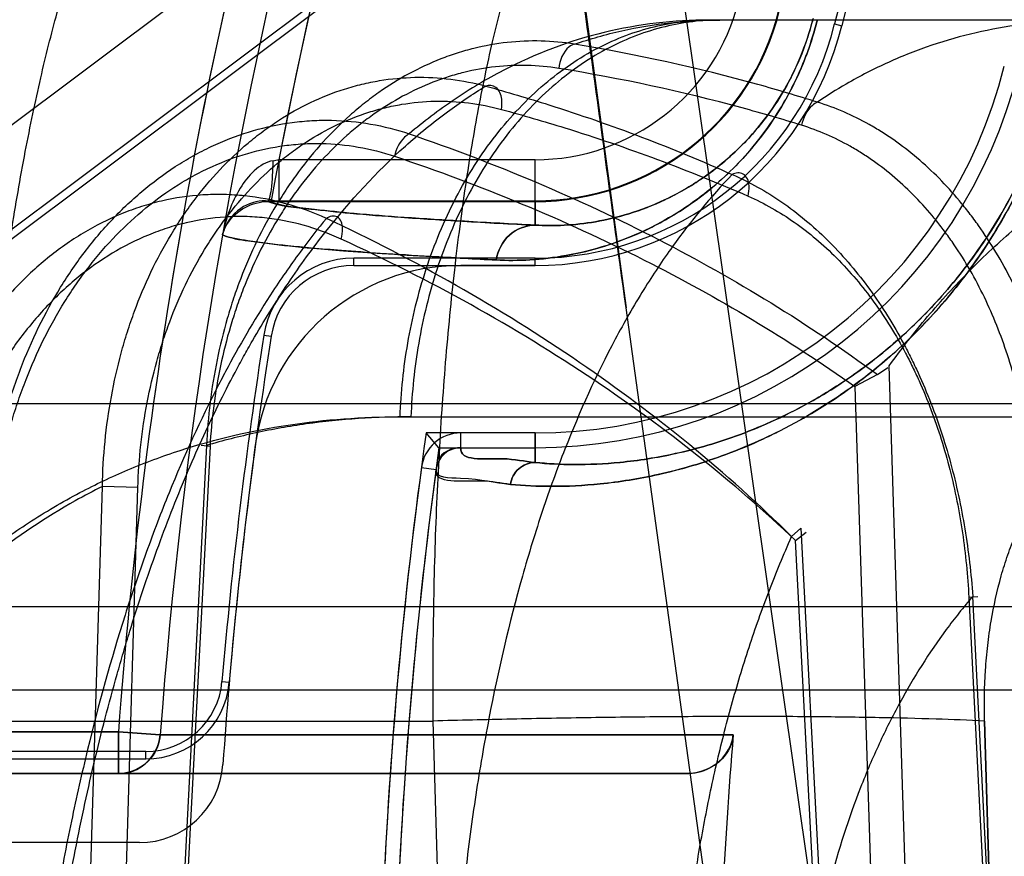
# Model space of a CAD drawing. Header units: millimetres. Extents: x 0 to 297, y 0 to 210.
# Tile 377 of 405: x 241.9573 to 242.0161, y 158.7565 to 158.8065. Entities that reach past the tile are written whole.
import ezdxf

# ---------------------------------------------------------------- set-up
doc = ezdxf.new("R2010")
doc.units = ezdxf.units.MM
doc.header["$LTSCALE"] = 16.335
doc.layers.get('0').update_dxf_attribs({"linetype": 'CONTINUOUS'})
for name, color, linetype in [('AXES_REF', 7, 'CONTINUOUS'), ('INTFCLR_1', 7, 'CONTINUOUS'), ('INTFCLR_144815', 7, 'CONTINUOUS'), ('INTFCLR_72935', 7, 'CONTINUOUS')]:
    doc.layers.add(name, color=color, linetype=linetype)

msp = doc.modelspace()

# ---------------------------------------------------------------- linework, layer by layer
at = {"color": 7, "linetype": 'Continuous'}
for radius in [4.8479140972, 4.8475, 4.8164570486]:
    msp.add_circle((241.5069109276, 154.9564782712), radius, dxfattribs=at)
msp.add_arc((241.5069109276, 154.9564782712), 4.8, 278.2771290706, 261.7228709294, dxfattribs=at)
at = {"layer": 'AXES_REF', "color": 7, "linetype": 'Continuous'}
msp.add_arc((241.5069109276, 154.9564782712), 4.91, 113.0826119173, 66.9173880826, dxfattribs=at)
at = {"layer": 'AXES_REF', "color": 9, "linetype": 'Continuous'}
msp.add_arc((241.5069109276, 154.9564782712), 4.4222561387, 94.4118118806, 85.5881881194, dxfattribs=at)
at = {"layer": 'INTFCLR_1', "color": 6, "linetype": 'Continuous'}
for p, q in [((241.9835642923, 158.8202614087), (241.9116956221, 158.7663599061)), ((241.9880642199, 158.7918237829), (241.9836400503, 158.7918237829)), ((241.9880642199, 158.7818237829), (241.9836404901, 158.7818237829)), ((241.9836404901, 158.780942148), (241.9880642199, 158.780942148)), ((241.9644470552, 158.7573599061), (241.9146956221, 158.7573599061))]:
    msp.add_line(p, q, dxfattribs=at)
at = {"layer": 'INTFCLR_1', "color": 9, "linetype": 'Continuous'}
for p, q in [((241.9727748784, 158.7981393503), (241.9727748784, 158.7956397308)), ((241.9880642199, 158.7981393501), (241.9727748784, 158.7981393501)), ((241.9880642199, 158.7942328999), (241.9880642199, 158.7981393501)), ((241.9721027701, 158.7956404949), (241.9880642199, 158.7956397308)), ((241.9836405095, 158.780942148), (241.9836404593, 158.7818237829)), ((241.9880642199, 158.7800595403), (241.9880642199, 158.7818237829)), ((241.9812798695, 158.7797580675), (241.9821537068, 158.7796410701)), ((241.963197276, 158.7639782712), (241.8945507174, 158.7639782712)), ((241.963197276, 158.7639782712), (241.963197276, 158.7614782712)), ((241.9656883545, 158.7637938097), (241.963197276, 158.7639782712)), ((241.9998935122, 158.76379381), (241.9656883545, 158.7637938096)), ((241.886217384, 158.7614782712), (241.9970818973, 158.7614782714))]:
    msp.add_line(p, q, dxfattribs=at)
at = {"layer": 'INTFCLR_1', "color": 7, "linetype": 'Continuous'}
msp.add_line((241.9694109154, 158.7936571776), (241.969522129, 158.7939824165), dxfattribs=at)
at = {"layer": 'INTFCLR_1', "color": 9, "linetype": 'Continuous'}
for centre, radius, start, end in [((242.2670507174, 158.7414782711), 0.302178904, 136.3898582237, 175.7650415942), ((242.2670507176, 158.7414782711), 0.3046853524, 164.4387731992, 175.7650421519), ((241.9880642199, 158.8106826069), 0.0125432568, 270.0000000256, 346.068623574), ((241.9880642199, 158.8106826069), 0.0150428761, 270.0000000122, 346.0686236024), ((241.9598830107, 158.8700550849), 0.0730621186, 279.8859946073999, 280.1630965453)]:
    msp.add_arc(centre, radius, start, end, dxfattribs=at)
at = {"layer": 'INTFCLR_1', "color": 6, "linetype": 'Continuous'}
for centre, radius, start, end in [((242.2670507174, 158.7414782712), 0.2996810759, 137.2913519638, 169.1014109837), ((242.2670507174, 158.7414782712), 0.2685828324, 138.8345507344, 166.0686236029), ((241.9880642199, 158.8106826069), 0.018858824, 270.0000002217, 346.0686238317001), ((241.9880642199, 158.8106826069), 0.028858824, 270.0000003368, 346.0686220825), ((241.9880642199, 158.8106826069), 0.0297404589, 269.9999999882, 346.0686236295), ((241.9836405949, 158.7794419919), 0.012381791, 90.0025200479, 172.371176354), ((241.9836405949, 158.7794419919), 0.002381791, 90.00251033, 172.3740739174), ((242.2670507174, 158.7414782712), 0.2983232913, 172.3704883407, 176.0524738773), ((241.9836405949, 158.7794419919), 0.0015001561, 90.0032602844, 172.3740664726), ((242.2670507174, 158.7414782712), 0.2883232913, 172.3704884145, 183.9851791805), ((242.2670507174, 158.7414782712), 0.2874416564, 172.3704828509, 183.9926675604), ((242.2670507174, 158.7414782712), 0.2680875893, 175.2251899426, 179.4664088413), ((241.9644470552, 158.7623599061), 0.005, 270.0000009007, 356.0524736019)]:
    msp.add_arc(centre, radius, start, end, dxfattribs=at)
at = {"layer": 'INTFCLR_1', "color": 9, "linetype": 'Continuous'}
for points, knots in [([(241.9857388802, 158.7921521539), (241.9864116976, 158.7921184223), (241.9878146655, 158.792125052), (241.9899979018, 158.7923841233), (241.9923415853, 158.79295896), (241.9943659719, 158.7937567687), (241.9960469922, 158.7946428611), (241.9973819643, 158.7954903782), (241.9987437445, 158.7965309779), (242.0001254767, 158.7978095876), (242.0015171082, 158.799395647), (242.0028722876, 158.8013651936), (242.0038578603, 158.8033106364), (242.0045209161, 158.805071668), (242.0047951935, 158.8060159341), (242.0049158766, 158.8065024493)], [0, 0, 0, 0, 0.0779169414, 0.1618950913, 0.2537250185, 0.3562874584, 0.4126399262, 0.4733285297, 0.5389599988, 0.6106013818, 0.6907200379, 0.782518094, 0.8864179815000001, 0.9420234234, 1, 1, 1, 1]), ([(241.9880642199, 158.7942328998), (241.9886436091, 158.7941994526), (241.9898526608, 158.7941963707), (241.9917362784, 158.794407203), (241.9937614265, 158.7948912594), (241.9959352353, 158.7957347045), (241.9977895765, 158.7968029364), (241.9993049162, 158.7979523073), (242.0005032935, 158.7990541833), (242.0017102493, 158.8004231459), (242.0033661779, 158.8028178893), (242.0042663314, 158.8049928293), (242.0046566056, 158.8065667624)], [0, 0, 0, 0, 0.0777595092, 0.1616158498, 0.2533929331, 0.3559678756, 0.4730124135, 0.5387485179, 0.6105047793, 0.6907830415, 0.7827279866, 1, 1, 1, 1]), ([(241.9866007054, 158.7787542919), (241.9874016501, 158.778676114), (241.9891882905, 158.7785915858), (241.992148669, 158.7787416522), (241.9956665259, 158.7793141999), (241.9989207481, 158.780280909), (242.0017909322, 158.7814787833), (242.0041947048, 158.7827207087), (242.0067403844, 158.7843406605), (242.0088946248, 158.7860347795), (242.0106604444, 158.7876726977), (242.0120474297, 158.7891238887), (242.0134395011, 158.7907828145), (242.0148201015, 158.7926818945), (242.0161575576, 158.7948487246), (242.0174074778, 158.7973025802), (242.0185005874, 158.8000145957), (242.0190755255, 158.8019388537), (242.0193211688, 158.8029291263)], [0, 0, 0, 0, 0.0546096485, 0.1211700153, 0.2007978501, 0.295922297, 0.3507462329, 0.4116727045, 0.4792904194, 0.5552147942, 0.5972688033, 0.642653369, 0.6913435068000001, 0.7441174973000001, 0.8018397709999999, 0.8639581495, 0.9307644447, 1, 1, 1, 1]), ([(241.9880642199, 158.7800595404), (241.9888238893, 158.7799826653), (241.9905185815, 158.7798941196), (241.9933285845, 158.780027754), (241.9966693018, 158.7805619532), (241.9997613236, 158.7814729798), (242.0024889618, 158.7826053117), (242.0047741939, 158.7837810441), (242.0071943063, 158.7853162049), (242.0092428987, 158.7869230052), (242.0109218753, 158.788477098), (242.0122410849, 158.7898546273), (242.0135649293, 158.7914296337), (242.0148781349, 158.7932332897), (242.0161501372, 158.7952915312), (242.0173389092, 158.7976229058), (242.0183782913, 158.8001998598), (242.0189248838, 158.8020284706), (242.0191582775, 158.8029695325)], [0, 0, 0, 0, 0.0545525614, 0.1210398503, 0.2006306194, 0.2957182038, 0.3505451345, 0.4114589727, 0.4790952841, 0.5550147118, 0.5970944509, 0.6424753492, 0.6911934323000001, 0.7439843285, 0.8017372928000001, 0.8638828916, 0.9307279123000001, 1, 1, 1, 1]), ([(241.9724269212, 158.7980778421), (241.9715862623, 158.7979313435), (241.9705553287, 158.7967522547), (241.9697821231, 158.7951170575), (241.9695078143, 158.7941483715), (241.9694109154, 158.7936571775)], [0, 0, 0, 0, 0.4621137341, 0.7288709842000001, 1, 1, 1, 1]), ([(241.9721027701, 158.7956404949), (241.9721743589, 158.7956500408), (241.972260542, 158.7959710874), (241.9723967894, 158.7966954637), (241.972423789, 158.7975061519), (241.9724269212, 158.7980778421)], [0, 0, 0, 0, 0.08719253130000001, 0.3098010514, 1, 1, 1, 1]), ([(241.9880642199, 158.7942328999), (241.9866586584, 158.7943033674), (241.9840513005, 158.794442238), (241.9804516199, 158.7946729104), (241.9774681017, 158.7948943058), (241.9747548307, 158.7951816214), (241.9730084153, 158.7953573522), (241.9721027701, 158.7956404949)], [0, 0, 0, 0, 0.2632756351, 0.4884106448, 0.6749428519, 0.8224893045, 1, 1, 1, 1]), ([(241.9880642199, 158.7942328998), (241.9875208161, 158.7942295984), (241.9863851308, 158.7937801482), (241.9858311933, 158.792708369), (241.9857388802, 158.7921521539)], [0, 0, 0, 0, 0.4907835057, 1, 1, 1, 1]), ([(241.9694109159, 158.7936571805), (241.9698992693, 158.7934402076), (241.9712637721, 158.7932497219), (241.9730621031, 158.7930134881), (241.9749509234, 158.7928405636), (241.9767922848, 158.7926895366), (241.979158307, 158.7925231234), (241.9821966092, 158.7923367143), (241.984464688, 158.7922160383), (241.9857388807, 158.7921521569)], [0, 0, 0, 0, 0.09764368, 0.2472893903, 0.3335498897, 0.4437780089, 0.5849966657, 0.7668846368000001, 1, 1, 1, 1]), ([(241.9880642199, 158.7800595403), (241.9874113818, 158.780123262), (241.9862580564, 158.7804489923), (241.9835229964, 158.7800983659), (241.9836404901, 158.780942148)], [0, 0, 0, 0, 0.435013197, 1, 1, 1, 1]), ([(241.9880642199, 158.7800595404), (241.9877169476, 158.7800584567), (241.9869964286, 158.7797855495), (241.9866465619, 158.7791021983), (241.9866007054, 158.7787542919)], [0, 0, 0, 0, 0.4973921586, 1, 1, 1, 1]), ([(241.9821537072, 158.7796410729), (241.9820847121, 158.7791260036), (241.9845911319, 158.779195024), (241.9856058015, 158.7788514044), (241.9866007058, 158.7787542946)], [0, 0, 0, 0, 0.3420450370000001, 1, 1, 1, 1]), ([(241.963197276, 158.7614782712), (241.9636931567, 158.7614782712), (241.9649362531, 158.7618445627), (241.9656353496, 158.7630767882), (241.9656883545, 158.7637938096)], [0, 0, 0, 0, 0.4081797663, 1, 1, 1, 1])]:
    msp.add_open_spline(points, degree=3, knots=knots, dxfattribs=at)
at = {"layer": 'INTFCLR_1', "color": 7, "linetype": 'Continuous'}
msp.add_open_spline([(241.9694109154, 158.7936571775), (241.9694760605, 158.7939047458), (241.9699433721, 158.7949776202), (241.9712014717, 158.7956454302), (241.9721027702, 158.7956404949)], degree=3, knots=[0, 0, 0, 0, 0.2211995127, 1, 1, 1, 1], dxfattribs=at)
at = {"layer": 'INTFCLR_1', "color": 6, "linetype": 'Continuous'}
msp.add_open_spline([(241.9970818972, 158.7614782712), (241.9975688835, 158.7614782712), (241.9988736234, 158.7617470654), (241.9998265, 158.7629915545), (241.9998935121, 158.7637938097)], degree=3, knots=[0, 0, 0, 0, 0.3769140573, 1, 1, 1, 1], dxfattribs=at)
at = {"layer": 'INTFCLR_144815', "color": 9, "linetype": 'Continuous'}
for p, q in [((242.0421411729, 158.4917480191), (241.9514687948, 159.1257148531)), ((242.5888027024, 158.8064782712), (241.998449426, 158.8064782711)), ((242.0389500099, 158.45990328), (241.9934945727, 158.7892996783)), ((242.0109063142, 158.7325690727), (242.0092022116, 158.7858327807)), ((242.0071601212, 158.7845924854), (242.0088569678, 158.7314782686)), ((242.6440459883, 158.7835717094), (241.9365231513, 158.7835717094)), ((241.9800077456, 158.7827866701), (242.6108605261, 158.7827866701)), ((241.9684579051, 158.7810745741), (241.9658833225, 158.731478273)), ((241.9686665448, 158.7810222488), (241.9660968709, 158.7314782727)), ((241.9686665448, 158.7810222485), (241.968137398, 158.7810726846)), ((241.960832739, 158.7314782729), (241.9622406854, 158.7786278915)), ((241.9643605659, 158.7785755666), (241.9622407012, 158.7786279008)), ((241.9629521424, 158.7314782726), (241.9643605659, 158.7785755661)), ((242.0039212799, 158.7761311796), (242.0062050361, 158.7325690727)), ((242.0059181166, 158.7314782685), (242.0036137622, 158.7753956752)), ((242.0139550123, 158.7720106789), (242.0144901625, 158.7720593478)), ((242.0139550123, 158.7720106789), (242.0160437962, 158.7314782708)), ((242.0162222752, 158.7325690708), (242.014188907, 158.7720630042)), ((242.0895738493, 158.7714346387), (241.8303028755, 158.7714346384)), ((241.8353026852, 158.766478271), (242.1195959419, 158.7664782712)), ((241.9542206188, 158.7646184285), (241.9819739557, 158.7646184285)), ((241.9819739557, 158.764618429), (241.9824353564, 158.7478997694))]:
    msp.add_line(p, q, dxfattribs=at)
at = {"layer": 'INTFCLR_144815', "color": 7, "linetype": 'Continuous'}
msp.add_line((241.9706336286, 158.9574156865), (241.9934945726, 158.7892996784), dxfattribs=at)
at = {"layer": 'INTFCLR_144815', "color": 6, "linetype": 'Continuous'}
for p, q in [((242.0085045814, 158.7853122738), (242.0091253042, 158.7857354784)), ((242.0085045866, 158.7853122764), (242.0071601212, 158.7845924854)), ((242.0033791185, 158.7756327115), (242.0039212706, 158.7761311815)), ((242.0036137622, 158.7753956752), (242.004253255, 158.7758956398)), ((242.0153871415, 158.7478997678), (242.0148955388, 158.7646187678)), ((242.0148955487, 158.764618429), (242.0153871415, 158.7478997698))]:
    msp.add_line(p, q, dxfattribs=at)
at = {"layer": 'INTFCLR_144815', "color": 9, "linetype": 'Continuous'}
msp.add_arc((241.9949632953, 158.7814782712), 0.04, 3.000000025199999, 90.0000000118, dxfattribs=at)
at = {"layer": 'INTFCLR_144815', "color": 7, "linetype": 'Continuous'}
msp.add_open_spline([(241.9934945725, 158.7892996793), (241.9925457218, 158.7961756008), (241.9906778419, 158.8097299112), (241.9879343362, 158.8296964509), (241.9853022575, 158.8489110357), (241.9827566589, 158.8675544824), (241.9802728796, 158.885808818), (241.9778395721, 158.9037616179), (241.9754945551, 158.9211370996), (241.9732641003, 158.937741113), (241.9711375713, 158.9536524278), (241.9690954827, 158.9690192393), (241.9671364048, 158.9838575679), (241.9652986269, 158.9978805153), (241.9636126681, 159.0108515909), (241.9621172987, 159.0224610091), (241.960794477, 159.032830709), (241.9596464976, 159.0419222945), (241.9586343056, 159.0500265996), (241.9577450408, 159.0572284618), (241.9569602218, 159.0636629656), (241.956277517, 159.0693331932), (241.9556701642, 159.0744439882), (241.9551302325, 159.0790515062), (241.9546464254, 159.0832440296), (241.9542312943, 159.0868976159), (241.9538572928, 159.0902418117), (241.9535183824, 159.0933255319), (241.9532140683, 159.0961481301), (241.9529495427, 159.098650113), (241.9527112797, 159.1009501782), (241.9524960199, 159.1030756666), (241.9523054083, 159.1050045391), (241.9521367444, 159.1067547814), (241.9519860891, 159.1083613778), (241.9518514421, 159.1098416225), (241.9517308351, 159.1112103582), (241.951623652, 159.1124704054), (241.951504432, 159.11392917), (241.9513814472, 159.115526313), (241.9512628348, 159.1172228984), (241.9511751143, 159.1186590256), (241.9511036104, 159.1199975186), (241.9510574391, 159.1212931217), (241.9510036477, 159.1226621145), (241.9511110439, 159.1239312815), (241.9508244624, 159.1257621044), (241.9514687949, 159.1257148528)], degree=3, knots=[0, 0, 0, 0, 0.0613894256, 0.1210121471, 0.1782505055, 0.2329171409, 0.2874314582, 0.3411860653, 0.393149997, 0.4424997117, 0.4893569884, 0.5351266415, 0.5796041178, 0.6217313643, 0.6602111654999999, 0.6952899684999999, 0.7252574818, 0.7526677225, 0.7763376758, 0.7974917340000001, 0.8168472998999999, 0.833668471, 0.8480034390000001, 0.8623670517, 0.8746978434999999, 0.8853296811, 0.8948885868, 0.9044594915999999, 0.9127674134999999, 0.9199973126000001, 0.9267112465, 0.9332188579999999, 0.9388920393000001, 0.9438539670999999, 0.9487703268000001, 0.9531636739, 0.9569998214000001, 0.9609227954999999, 0.9643482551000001, 0.9699444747, 0.9750912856, 0.9793861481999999, 0.98268036, 0.9869136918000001, 0.9909962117, 0.9942859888, 1, 1, 1, 1], dxfattribs=at)
at = {"layer": 'INTFCLR_144815', "color": 9, "linetype": 'Continuous'}
for points, knots in [([(241.968878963, 158.8214782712), (241.9669579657, 158.8214782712), (241.9629619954, 158.8210357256), (241.957064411, 158.8189892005), (241.9513998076, 158.8154672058), (241.9463310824, 158.8105694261), (241.9421602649, 158.8045567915), (241.9390847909, 158.7978032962), (241.9371729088, 158.7907300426), (241.9366231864, 158.7859282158), (241.9365231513, 158.7835717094)], [0, 0, 0, 0, 0.1050837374, 0.21787631, 0.3387406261, 0.4670384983, 0.6007623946, 0.736684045, 0.8709766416, 1, 1, 1, 1]), ([(241.9542206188, 158.7646184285), (241.9542874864, 158.7667339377), (241.9544645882, 158.7708902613), (241.9548639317, 158.7770109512), (241.955303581, 158.781968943), (241.9557179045, 158.7858092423), (241.9561565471, 158.7894267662), (241.956761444, 158.7936946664), (241.957466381, 158.7977832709), (241.9580776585, 158.8008473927), (241.9586846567, 158.8036203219), (241.959474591, 158.8067860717), (241.9605032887, 158.8102185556), (241.9615813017, 158.8131930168), (241.962552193, 158.8153742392), (241.963360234, 158.8168842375), (241.9641153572, 158.8181251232), (241.9650638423, 158.8194091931), (241.9662872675, 158.820578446), (241.9675560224, 158.8213066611), (241.9684547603, 158.8214782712), (241.968878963, 158.8214782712)], [0, 0, 0, 0, 0.1042635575, 0.2049087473, 0.3021266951, 0.3494296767, 0.3951775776, 0.4816294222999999, 0.5617414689, 0.5995186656, 0.6355363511, 0.7015662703, 0.7601961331, 0.8119752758, 0.8573235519, 0.8776594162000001, 0.8962984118, 0.9288575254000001, 0.9560174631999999, 0.97910347, 1, 1, 1, 1]), ([(241.9955126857, 158.8214782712), (241.9946028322, 158.8214782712), (241.9925028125, 158.8206982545), (241.9908731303, 158.8187695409), (241.9898133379, 158.817126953), (241.9889987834, 158.8156676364), (241.9880274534, 158.8135392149), (241.9869650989, 158.8106038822), (241.9861631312, 158.8078431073), (241.9855518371, 158.8053872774), (241.9849358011, 158.8026208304), (241.9842360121, 158.798871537), (241.9836538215, 158.7949187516), (241.9832402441, 158.7915269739), (241.9828546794, 158.7878728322), (241.9824635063, 158.7831041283), (241.9821983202, 158.7782078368), (241.9820567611, 158.7741449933), (241.981964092, 158.7699334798), (241.9819543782, 158.7667495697), (241.9819739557, 158.7646184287)], [0, 0, 0, 0, 0.0447683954, 0.1032005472, 0.1213211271, 0.1410891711, 0.1853432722, 0.2362765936, 0.2945595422, 0.3267150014, 0.3607913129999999, 0.4340002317, 0.5143214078, 0.5573399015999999, 0.6021191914, 0.6951105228, 0.7927308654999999, 0.8433596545, 0.8951349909, 1, 1, 1, 1]), ([(242.0267809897, 158.7835717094), (242.026684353, 158.7859273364), (242.0261540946, 158.7907233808), (242.024309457, 158.7977910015), (242.0213423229, 158.8045398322), (242.0173174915, 158.8105510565), (242.0124229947, 158.8154521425), (242.0069472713, 158.8189810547), (242.0012406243, 158.8210339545), (241.9973699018, 158.8214782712), (241.9955126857, 158.8214782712)], [0, 0, 0, 0, 0.1308834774, 0.2668605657, 0.4040067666, 0.5382363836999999, 0.666176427, 0.7858622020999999, 0.8968959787, 1, 1, 1, 1]), ([(241.980007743, 158.7827866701), (241.9800647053, 158.7842580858), (241.9803765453, 158.7872499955), (241.9814617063, 158.7916616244), (241.9832069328, 158.7958746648), (241.9855746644, 158.7996296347), (241.9884572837, 158.8026956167), (241.9916862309, 158.8049082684), (241.9945570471, 158.8060049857), (241.9965483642, 158.8063650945), (241.9976430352, 158.806462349), (241.9981822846, 158.8064782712), (241.9984494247, 158.8064782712)], [0, 0, 0, 0, 0.1339492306, 0.2727111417, 0.4118952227, 0.5469808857, 0.6743350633, 0.7920383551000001, 0.9000813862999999, 0.9509592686, 0.9756993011, 1, 1, 1, 1]), ([(241.9984494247, 158.8064782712), (241.9963511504, 158.8064782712), (241.9920862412, 158.8059880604), (241.9875420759, 158.8042612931), (241.9846737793, 158.8026577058), (241.9827673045, 158.8014413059), (241.981413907, 158.8004097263), (241.9805553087, 158.7996857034)], [0, 0, 0, 0, 0.3224796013, 0.6526157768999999, 0.7390842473, 0.8273898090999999, 1, 1, 1, 1]), ([(241.9990868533, 158.8064782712), (241.9985483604, 158.8064782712), (241.9974497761, 158.8064126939), (241.995197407, 158.8060049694), (241.9923281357, 158.8049081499), (241.9891016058, 158.8026954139), (241.9862210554, 158.799629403), (241.9838550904, 158.7958744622), (241.9821111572, 158.7916614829), (241.9810268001, 158.7872499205), (241.9807151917, 158.7842580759), (241.9806582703, 158.7827866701)], [0, 0, 0, 0, 0.0489996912, 0.09985824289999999, 0.2078673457, 0.3255494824, 0.4528998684, 0.5879993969, 0.7272116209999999, 0.8660105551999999, 1, 1, 1, 1]), ([(241.9904259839, 158.8050390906), (241.9913475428, 158.8053571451), (241.9941760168, 158.8061615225), (241.9971260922, 158.8064782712), (241.9990868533, 158.8064782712)], [0, 0, 0, 0, 0.3320886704, 1, 1, 1, 1]), ([(242.0212240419, 158.8064782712), (242.0193858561, 158.8064782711), (242.0157093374, 158.8061711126), (242.0112488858, 158.8049154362), (242.0082909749, 158.8035747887), (242.0064568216, 158.8025702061), (242.0054785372, 158.8019541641), (242.0049185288, 158.8015739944)], [0, 0, 0, 0, 0.3192772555, 0.6368899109, 0.7994070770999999, 0.8824353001, 1, 1, 1, 1]), ([(241.9904259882, 158.8050390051), (241.9891040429, 158.805252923), (241.9870573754, 158.8053052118), (241.9847306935, 158.8048875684), (241.9834167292, 158.8045161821), (241.9814431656, 158.803816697), (241.9795643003, 158.8027865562), (241.9778521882, 158.8015014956), (241.9767156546, 158.8005444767), (241.975373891, 158.7992119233), (241.9741615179, 158.7977301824), (241.9732616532, 158.7964523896), (241.9719641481, 158.7944093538), (241.9708975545, 158.7921926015), (241.9700643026, 158.7898717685), (241.9695600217, 158.78825744), (241.9688453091, 158.785351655), (241.9685337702, 158.7827895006), (241.9684579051, 158.7810745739)], [0, 0, 0, 0, 0.1098685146, 0.1653265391, 0.1935295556, 0.2218009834, 0.3370645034, 0.3670847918, 0.397439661, 0.4588941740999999, 0.5219269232, 0.5542432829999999, 0.5870709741, 0.7204576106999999, 0.7546908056, 0.7893863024, 0.8591629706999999, 1, 1, 1, 1]), ([(241.9904259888, 158.8050389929), (241.9903104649, 158.8050118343), (241.9897707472, 158.8047169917), (241.9895335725, 158.8040678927), (241.989482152, 158.8035939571)], [0, 0, 0, 0, 0.1993201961, 1, 1, 1, 1]), ([(242.0049185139, 158.8015739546), (242.0037421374, 158.8019470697), (241.9989780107, 158.8033623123), (241.9941114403, 158.8044309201), (241.9904259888, 158.8050389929)], [0, 0, 0, 0, 0.2483454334, 1, 1, 1, 1]), ([(241.989482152, 158.8035939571), (241.9882381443, 158.8037950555), (241.9863115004, 158.8038432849), (241.9841209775, 158.8034498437), (241.9828828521, 158.8030998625), (241.9810214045, 158.8024410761), (241.9792487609, 158.801470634), (241.9776312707, 158.8002612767), (241.9765567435, 158.7993601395), (241.9752873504, 158.7981052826), (241.9741383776, 158.7967103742), (241.9732847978, 158.7955071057), (241.9720527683, 158.7935832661), (241.9710357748, 158.7914961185), (241.970237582, 158.789309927), (241.969752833, 158.7877895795), (241.9690617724, 158.7850530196), (241.9687505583, 158.7826388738), (241.9686665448, 158.7810222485)], [0, 0, 0, 0, 0.1096189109, 0.1650089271, 0.1931906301, 0.2214485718, 0.3367240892, 0.3667609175, 0.3971372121, 0.4586431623, 0.5217283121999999, 0.5540726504, 0.5869294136, 0.7204219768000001, 0.7546742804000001, 0.7893855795, 0.8591827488, 1, 1, 1, 1]), ([(242.0039746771, 158.8001982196), (242.002798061, 158.8005639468), (241.9980314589, 158.8019515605), (241.9931661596, 158.8029982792), (241.989482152, 158.8035939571)], [0, 0, 0, 0, 0.2482161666, 1, 1, 1, 1]), ([(241.9622407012, 158.7786279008), (241.9622763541, 158.7804236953), (241.9625390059, 158.7831083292), (241.9632266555, 158.7861585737), (241.9637247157, 158.7878514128), (241.9645568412, 158.7902783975), (241.9656460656, 158.7925924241), (241.9669938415, 158.7947117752), (241.9679322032, 158.7960312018), (241.9692037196, 158.7975502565), (241.9706185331, 158.798896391), (241.9718195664, 158.7998478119), (241.9736351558, 158.801111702), (241.9756378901, 158.8020780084), (241.9777275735, 158.8026613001), (241.9791240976, 158.8029455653), (241.981604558, 158.8031787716), (241.9837522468, 158.8029074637), (241.9851215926, 158.8025371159)], [0, 0, 0, 0, 0.1415064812, 0.2113104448, 0.2461202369, 0.280468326, 0.4134509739, 0.4460433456, 0.4782975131, 0.5409537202, 0.6017877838, 0.6317837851, 0.6615815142, 0.7760743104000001, 0.8042398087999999, 0.8324475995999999, 0.8882424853, 1, 1, 1, 1]), ([(241.9578831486, 158.7354034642), (241.9580156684, 158.7374949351), (241.9582688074, 158.7406180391), (241.9587159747, 158.7447463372), (241.9592243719, 158.7487580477), (241.9599771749, 158.7536301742), (241.9610744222, 158.7592968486), (241.9621511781, 158.7638663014), (241.9629918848, 158.7669746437), (241.9634914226, 158.7687040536), (241.9642400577, 158.7711880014), (241.9654266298, 158.7747525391), (241.9671847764, 158.7792614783), (241.9687862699, 158.7827834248), (241.9699779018, 158.7851134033), (241.97066756, 158.7863854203), (241.9716841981, 158.7881895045), (241.9732533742, 158.790727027), (241.9761557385, 158.7947380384), (241.9789682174, 158.7978079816), (241.981552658, 158.8000235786), (241.9831305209, 158.801249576), (241.9843372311, 158.8020613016), (241.9851215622, 158.8025370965)], [0, 0, 0, 0, 0.0839822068, 0.1255314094, 0.166399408, 0.2460266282, 0.3230456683, 0.3976498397, 0.43409919, 0.4520761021, 0.4697861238, 0.5380636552, 0.6025619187, 0.6636457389, 0.6930137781, 0.7074212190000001, 0.7216279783, 0.7760004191, 0.8268564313, 0.9199491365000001, 0.9418203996, 0.9632373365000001, 1, 1, 1, 1]), ([(241.9860654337, 158.8011421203), (241.9860960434, 158.801341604), (241.9861098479, 158.8018010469), (241.9858684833, 158.8025296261), (241.9853089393, 158.8026077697), (241.9851215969, 158.8025371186)], [0, 0, 0, 0, 0.3021343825, 0.7002561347, 1, 1, 1, 1]), ([(241.9851215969, 158.8025371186), (241.9863863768, 158.8021869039), (241.9913841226, 158.8007031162), (241.9962725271, 158.7988488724), (241.9998334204, 158.7972567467)], [0, 0, 0, 0, 0.2517502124, 1, 1, 1, 1]), ([(241.9643605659, 158.7785755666), (241.9644115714, 158.7802733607), (241.9646832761, 158.7828095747), (241.9653556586, 158.785689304), (241.9658381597, 158.7872871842), (241.9666397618, 158.7895779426), (241.9676818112, 158.7917607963), (241.9689642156, 158.7937605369), (241.9698558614, 158.795005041), (241.9710621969, 158.7964373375), (241.9724016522, 158.7977071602), (241.9735376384, 158.7986045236), (241.9752525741, 158.7997953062), (241.9771415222, 158.8007071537), (241.9791119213, 158.8012575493), (241.9804267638, 158.8015258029), (241.9827593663, 158.8017461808), (241.9847788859, 158.8014911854), (241.9860654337, 158.8011421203)], [0, 0, 0, 0, 0.1417199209, 0.211646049, 0.2465180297, 0.2809284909, 0.4141483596, 0.4467938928, 0.4790964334, 0.5418307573, 0.6027188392, 0.6327299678, 0.6625316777, 0.7769212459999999, 0.8050295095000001, 0.8331654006, 0.8887756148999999, 1, 1, 1, 1]), ([(242.0049185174, 158.8015739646), (242.004808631, 158.8015292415), (242.0043277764, 158.8012083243), (242.0040620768, 158.8006393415), (242.0039746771, 158.8001982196)], [0, 0, 0, 0, 0.2087479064, 1, 1, 1, 1]), ([(242.0199323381, 158.777261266), (242.0198715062, 158.7786358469), (242.0196020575, 158.7813637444), (242.0188822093, 158.7847071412), (242.0180731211, 158.7872850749), (242.017125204, 158.7897448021), (242.0159549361, 158.7920706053), (242.0147296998, 158.7939533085), (242.0139809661, 158.7949685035), (242.0128401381, 158.7963927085), (242.0113650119, 158.7978973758), (242.0097210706, 158.7991666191), (242.0087519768, 158.7998085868), (242.0072923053, 158.8006752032), (242.0059887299, 158.8012429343), (242.0049185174, 158.8015739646)], [0, 0, 0, 0, 0.136064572, 0.2704402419, 0.3373865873, 0.4030840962, 0.530994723, 0.593873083, 0.625029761, 0.6556978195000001, 0.774325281, 0.8321207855, 0.8608246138, 0.8892201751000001, 1, 1, 1, 1]), ([(241.9860654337, 158.8011421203), (241.9873299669, 158.8007989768), (241.9923243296, 158.7993458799), (241.9972135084, 158.7975288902), (242.0007772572, 158.7959673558)], [0, 0, 0, 0, 0.2519199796, 1, 1, 1, 1]), ([(241.9551519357, 158.7745305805), (241.955224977, 158.7764309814), (241.9555476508, 158.7792722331), (241.9563181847, 158.7825004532), (241.9568703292, 158.7843011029), (241.9577932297, 158.7869009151), (241.9591865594, 158.7897846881), (241.9612158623, 158.7927439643), (241.9629164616, 158.7947318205), (241.9647893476, 158.796469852), (241.966487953, 158.7976969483), (241.9679141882, 158.7985261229), (241.969361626, 158.7992390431), (241.9712329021, 158.7999314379), (241.9731759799, 158.800341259), (241.9747447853, 158.8004886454), (241.9763119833, 158.8005167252), (241.9782739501, 158.8003257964), (241.9798040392, 158.7999366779), (241.9805553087, 158.7996857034)], [0, 0, 0, 0, 0.1377789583, 0.206061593, 0.2402336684, 0.2741707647, 0.4059257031, 0.4705534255, 0.5337519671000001, 0.5950390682, 0.6552457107, 0.6851158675, 0.7144741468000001, 0.7720589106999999, 0.8291580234, 0.8577649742, 0.886116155, 0.9426164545, 1, 1, 1, 1]), ([(242.017838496, 158.7772089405), (242.0177998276, 158.7785110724), (242.017582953, 158.7810937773), (242.0169454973, 158.7842619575), (242.0162132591, 158.7867025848), (242.0153486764, 158.7890277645), (242.0142712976, 158.7912260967), (242.0131365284, 158.7930057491), (242.0124416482, 158.7939645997), (242.0113823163, 158.7953092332), (242.0100077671, 158.7967295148), (242.0084721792, 158.7979275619), (242.0075660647, 158.7985332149), (242.0062000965, 158.7993511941), (242.0049782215, 158.7998864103), (242.0039746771, 158.8001982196)], [0, 0, 0, 0, 0.1369216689, 0.2717695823, 0.338828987, 0.4045662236, 0.532378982, 0.5951349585, 0.6262153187, 0.6568011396, 0.775053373, 0.8326460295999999, 0.861249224, 0.8895477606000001, 1, 1, 1, 1]), ([(241.9805553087, 158.7996857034), (241.9804545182, 158.7996337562), (241.9800199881, 158.7992963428), (241.9797697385, 158.7987664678), (241.9796737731, 158.7983477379)], [0, 0, 0, 0, 0.2088302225, 1, 1, 1, 1]), ([(241.9805553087, 158.7996857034), (241.9856650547, 158.7979370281), (241.9953845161, 158.7938428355), (242.0043917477, 158.788337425), (242.0085045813, 158.7853122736)], [0, 0, 0, 0, 0.514044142, 1, 1, 1, 1]), ([(241.9554713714, 158.7744782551), (241.95556743, 158.7762868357), (241.9559085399, 158.7789874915), (241.9566738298, 158.78205325), (241.9572149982, 158.7837620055), (241.9581139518, 158.78622731), (241.9594562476, 158.7889600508), (241.9613970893, 158.7917643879), (241.9630182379, 158.7936463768), (241.9647977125, 158.7952923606), (241.9664087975, 158.7964546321), (241.9677599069, 158.7972397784), (241.9691286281, 158.7979150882), (241.9708959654, 158.7985713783), (241.9727300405, 158.7989601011), (241.974209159, 158.7991012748), (241.9756845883, 158.7991293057), (241.9775300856, 158.7989520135), (241.9789682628, 158.7985844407), (241.9796737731, 158.7983477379)], [0, 0, 0, 0, 0.1383967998, 0.2069534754, 0.2412534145, 0.2753102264, 0.4074740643, 0.4722508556, 0.535550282, 0.5968850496, 0.6570763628, 0.6869117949, 0.7162142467, 0.7736285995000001, 0.8304669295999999, 0.8589069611, 0.8870712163, 0.9431353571, 1, 1, 1, 1]), ([(241.9796737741, 158.7983477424), (241.9847784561, 158.7966349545), (241.9943121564, 158.7927042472), (242.0031748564, 158.7874235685), (242.007160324, 158.7845926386)], [0, 0, 0, 0, 0.5241312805, 1, 1, 1, 1]), ([(241.9998334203, 158.7972567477), (241.9985450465, 158.7959177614), (241.9967051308, 158.7936741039), (241.9947832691, 158.7907874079), (241.9936696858, 158.7889194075), (241.9919543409, 158.7858136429), (241.990191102, 158.7819124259), (241.9887001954, 158.7777922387), (241.9878841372, 158.7752481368), (241.9866742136, 158.7711421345), (241.9855117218, 158.7661253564), (241.9846284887, 158.7609602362), (241.9841863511, 158.7578523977), (241.9835858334, 158.7529921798), (241.9830023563, 158.7455039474), (241.9829170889, 158.7388027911), (241.9829795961, 158.7354034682)], [0, 0, 0, 0, 0.0850352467, 0.1321993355, 0.1586374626, 0.184533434, 0.2945491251, 0.3540148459, 0.3850058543, 0.4168022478, 0.5498956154, 0.6203095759, 0.6565717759, 0.6935412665, 0.8444107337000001, 1, 1, 1, 1]), ([(242.0007772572, 158.7959673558), (242.0008285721, 158.796168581), (242.0008980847, 158.7966193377), (242.0006277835, 158.7974209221), (242.0000271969, 158.7973588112), (241.9998334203, 158.797256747)], [0, 0, 0, 0, 0.3021596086, 0.6813293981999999, 1, 1, 1, 1]), ([(241.9998334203, 158.797256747), (242.0008688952, 158.7968085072), (242.0023689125, 158.7959624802), (242.0042043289, 158.7945673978), (242.0055271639, 158.7933660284), (242.0067706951, 158.7920325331), (242.0083267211, 158.7900829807), (242.0095131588, 158.7882095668), (242.0104050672, 158.7865114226), (242.0109753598, 158.7853365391), (242.0118870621, 158.7832153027), (242.0127226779, 158.7806868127), (242.0133566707, 158.7780853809), (242.0138620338, 158.7754301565), (242.0140955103, 158.7734123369), (242.0141889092, 158.7720630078)], [0, 0, 0, 0, 0.111371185, 0.1685828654, 0.2273923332, 0.2875095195, 0.3483614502, 0.4734187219, 0.5055197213, 0.537687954, 0.6022990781, 0.7333000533, 0.7998957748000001, 0.8664964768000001, 1, 1, 1, 1]), ([(241.9756082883, 158.7946374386), (241.9748305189, 158.7949903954), (241.9732360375, 158.7955733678), (241.971155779, 158.7959708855), (241.9694864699, 158.7960762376), (241.9678222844, 158.796042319), (241.9661691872, 158.7957981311), (241.9645603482, 158.7953533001), (241.9629682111, 158.7947731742), (241.9610473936, 158.7938005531), (241.959273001, 158.7925443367), (241.9579423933, 158.7913840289), (241.9566614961, 158.7901072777), (241.9551903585, 158.7883352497), (241.9539171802, 158.7863850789), (241.9530116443, 158.7847230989), (241.9521774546, 158.7829887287), (241.951465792, 158.78118374), (241.9508731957, 158.7793218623), (241.9503545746, 158.7774090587), (241.9496534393, 158.7739833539), (241.949398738, 158.7709820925), (241.9493668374, 158.7689796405)], [0, 0, 0, 0, 0.0586437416, 0.1160164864, 0.1447325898, 0.1733635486, 0.2301965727, 0.2588413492, 0.2878771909, 0.3464292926, 0.4060466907, 0.4366382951, 0.4675710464, 0.5301402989, 0.5943666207, 0.6271439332, 0.6600424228, 0.7264619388, 0.7601297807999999, 0.7941690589, 0.8624929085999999, 1, 1, 1, 1]), ([(242.0007772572, 158.7959673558), (242.0017460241, 158.7955428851), (242.0031484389, 158.794742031), (242.0048588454, 158.7934197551), (242.006089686, 158.7922811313), (242.0072450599, 158.7910176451), (242.00868722, 158.7891676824), (242.009779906, 158.787389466), (242.0105976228, 158.7857784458), (242.0111202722, 158.7846623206), (242.0119523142, 158.7826439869), (242.0127032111, 158.7802372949), (242.0132632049, 158.7777607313), (242.0137012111, 158.7752254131), (242.0138879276, 158.7732990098), (242.0139550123, 158.7720106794)], [0, 0, 0, 0, 0.1105823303, 0.1674153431, 0.2258611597, 0.2856450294, 0.3462207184, 0.4709151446, 0.5029696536, 0.5351116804, 0.5997423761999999, 0.7310957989, 0.7980420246, 0.8651201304, 1, 1, 1, 1]), ([(241.9764898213, 158.7934004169), (241.9757613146, 158.7937345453), (241.9742662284, 158.7942878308), (241.9723122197, 158.7946611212), (241.9707428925, 158.7947595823), (241.9691755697, 158.7947253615), (241.9676173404, 158.7944928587), (241.9660995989, 158.7940700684), (241.9645949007, 158.7935174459), (241.9627763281, 158.7925934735), (241.9610947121, 158.7914002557), (241.9598311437, 158.7902980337), (241.9586113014, 158.7890847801), (241.9572072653, 158.7873998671), (241.9559881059, 158.7855455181), (241.9551164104, 158.7839646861), (241.9543102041, 158.7823132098), (241.9536187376, 158.7805934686), (241.9530369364, 158.7788187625), (241.9525235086, 158.7769933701), (241.9518157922, 158.7737187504), (241.9515336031, 158.7708467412), (241.9514707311, 158.7689273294)], [0, 0, 0, 0, 0.0579009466, 0.1146057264, 0.1430197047, 0.1713738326, 0.227751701, 0.2562155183, 0.2850979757, 0.3434409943, 0.402966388, 0.4335510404, 0.4645021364, 0.5271784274, 0.5915970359, 0.6245004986, 0.6575469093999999, 0.7243162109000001, 0.7581835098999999, 0.7924420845, 0.8612617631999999, 1, 1, 1, 1]), ([(241.9756082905, 158.794637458), (241.9751056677, 158.7940266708), (241.9743121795, 158.7930087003), (241.9732623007, 158.7915461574), (241.9717184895, 158.7892589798), (241.9703632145, 158.7869600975), (241.968257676, 158.7829626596), (241.9668515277, 158.7798633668), (241.9655186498, 158.7764817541), (241.9646188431, 158.7740554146), (241.9631056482, 158.7695684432), (241.9616233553, 158.7642061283), (241.9605258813, 158.7593335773), (241.9599388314, 158.7564139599), (241.9590997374, 158.7518803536), (241.9580751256, 158.744886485), (241.9575075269, 158.7386036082), (241.9573051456, 158.7354034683)], [0, 0, 0, 0, 0.037731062, 0.0615327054, 0.0858667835, 0.1693452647, 0.1886175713, 0.301387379, 0.3313841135, 0.3620034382, 0.4248151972, 0.5572078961, 0.6271273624, 0.6630327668, 0.6992546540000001, 0.8470480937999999, 1, 1, 1, 1]), ([(241.9764898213, 158.7934004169), (241.9765492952, 158.7936043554), (241.9766420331, 158.794043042), (241.9763966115, 158.7948895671), (241.9757926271, 158.7947542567), (241.9756082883, 158.7946374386)], [0, 0, 0, 0, 0.3096377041, 0.6819038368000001, 1, 1, 1, 1]), ([(242.0033791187, 158.7756327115), (241.999503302, 158.77946659), (241.9907181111, 158.786616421), (241.9808660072, 158.7921741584), (241.9756082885, 158.7946374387)], [0, 0, 0, 0, 0.4842558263, 1, 1, 1, 1]), ([(242.0036138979, 158.7753957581), (241.9999057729, 158.7789124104), (241.9913172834, 158.7856985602), (241.9817411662, 158.7909904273), (241.9764898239, 158.793400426)], [0, 0, 0, 0, 0.4693497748, 1, 1, 1, 1]), ([(242.0148955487, 158.7646184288), (242.0148658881, 158.7656305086), (242.0148910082, 158.7671397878), (242.0150478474, 158.7688842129), (242.0151725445, 158.7698573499), (242.0153878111, 158.7712525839), (242.0157332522, 158.7728243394), (242.016265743, 158.7745299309), (242.0168503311, 158.7760708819), (242.0175456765, 158.7774927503), (242.0183503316, 158.7787688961), (242.0191711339, 158.7798785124), (242.0202847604, 158.7810702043), (242.0215396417, 158.7820188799), (242.022582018, 158.7826016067), (242.0236259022, 158.7830647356), (242.0247154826, 158.7833771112), (242.0258261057, 158.7835375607), (242.0269536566, 158.7835991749), (242.028389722, 158.7834902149), (242.0301149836, 158.7830797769), (242.0315326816, 158.7825144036), (242.0326571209, 158.7819336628), (242.0337429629, 158.7812815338), (242.0345095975, 158.7807254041), (242.0349897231, 158.7803389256)], [0, 0, 0, 0, 0.08967169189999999, 0.1334199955, 0.1550682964, 0.1765486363, 0.2584486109, 0.2972419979, 0.3347108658, 0.4043506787, 0.4369276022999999, 0.468213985, 0.5264937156, 0.5807102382, 0.6067535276, 0.6321186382, 0.6817349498, 0.7064798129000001, 0.7313973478, 0.7816224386, 0.8333933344, 0.8878872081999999, 0.9163283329, 0.9454140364, 1, 1, 1, 1]), ([(241.955151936, 158.7745305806), (241.9560154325, 158.775207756), (241.9578744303, 158.77654265), (241.960758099, 158.7782413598), (241.9632924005, 158.7794428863), (241.9653078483, 158.7802451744), (241.968441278, 158.7813372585), (241.9733295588, 158.7824735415), (241.9777751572, 158.7827866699), (241.980007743, 158.7827866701)], [0, 0, 0, 0, 0.1234078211, 0.2570125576, 0.3758298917, 0.4384281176, 0.5008929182, 0.748925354, 1, 1, 1, 1]), ([(241.9806582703, 158.7827866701), (241.9785708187, 158.7827866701), (241.9754594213, 158.782581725), (241.9714008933, 158.7818652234), (241.9694301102, 158.7813628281), (241.9684579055, 158.7810745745)], [0, 0, 0, 0, 0.5068140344, 0.7538009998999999, 1, 1, 1, 1]), ([(241.9622408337, 158.7786279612), (241.9616950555, 158.7783556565), (241.9593587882, 158.7771185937), (241.9562799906, 158.7750455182), (241.9531231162, 158.7723245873), (241.9514256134, 158.7706114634), (241.9503293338, 158.7693939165), (241.9495975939, 158.7685491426), (241.9483416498, 158.7670123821), (241.9466439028, 158.7646782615), (241.9447692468, 158.7616695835), (241.9434959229, 158.7592732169), (241.942695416, 158.7576057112), (241.942166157, 158.7564550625), (241.9412785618, 158.7543938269), (241.9401385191, 158.7513545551), (241.9389751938, 158.7475729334), (241.9381776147, 158.7443152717), (241.937641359, 158.7416352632), (241.9371723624, 158.7388860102), (241.9369075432, 158.7368004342), (241.9367699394, 158.7354034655)], [0, 0, 0, 0, 0.0349656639, 0.1515158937, 0.2116583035, 0.2737159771, 0.2895989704, 0.3055789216, 0.337781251, 0.4033508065, 0.4708757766, 0.5408433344, 0.5587814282, 0.5769111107, 0.613445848, 0.6874148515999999, 0.7628661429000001, 0.8401335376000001, 0.8795657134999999, 0.9195289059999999, 1, 1, 1, 1]), ([(242.014188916, 158.7720630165), (242.0139088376, 158.771737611), (242.0133699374, 158.7710860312), (242.0118055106, 158.7690455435), (242.0101732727, 158.7664513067), (242.0087810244, 158.7636720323), (242.0080262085, 158.761970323), (242.0069195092, 158.7592527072), (242.0058478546, 158.7559082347), (242.0050342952, 158.7524459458), (242.0046297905, 158.7503711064), (242.0040838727, 158.7471382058), (242.0035568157, 158.7421454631), (242.0034917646, 158.7376691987), (242.0035567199, 158.7354034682)], [0, 0, 0, 0, 0.0330260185, 0.0650214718, 0.1977633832, 0.2678561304, 0.3040333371, 0.3409350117, 0.4935538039, 0.5734544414, 0.6144424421, 0.6561400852, 0.8256420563, 1, 1, 1, 1]), ([(242.0148955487, 158.7646184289), (242.013930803, 158.7646651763), (242.0118361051, 158.7647456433), (242.008462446, 158.7648283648), (242.0046512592, 158.7648790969), (242.0004734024, 158.7648955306), (241.9960180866, 158.7648768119), (241.9913867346, 158.76482368), (241.9866854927, 158.7647383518), (241.9835403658, 158.7646615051), (241.9819739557, 158.7646184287)], [0, 0, 0, 0, 0.08799942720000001, 0.1909748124, 0.3074539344, 0.4352544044, 0.5716103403, 0.7133695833, 0.8572331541, 1, 1, 1, 1])]:
    msp.add_open_spline(points, degree=3, knots=knots, dxfattribs=at)
at = {"layer": 'INTFCLR_144815', "color": 6, "linetype": 'Continuous'}
for points, knots in [([(241.9949639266, 158.8214421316), (241.9955482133, 158.8214346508), (241.9967162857, 158.8213911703), (241.9985388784, 158.8212363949), (242.0005147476, 158.8209672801), (242.0027316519, 158.8205349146), (242.0051777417, 158.8198915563), (242.0077886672, 158.8190035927), (242.0104534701, 158.8178666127), (242.0130800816, 158.8164996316), (242.0156282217, 158.814919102), (242.0180790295, 158.8131276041), (242.0204412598, 158.8111123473), (242.0226586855, 158.8089124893), (242.0247647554, 158.8064850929), (242.0267042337, 158.8038845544), (242.0284790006, 158.8010925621), (242.0300438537, 158.7981849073), (242.0314073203, 158.7951602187), (242.0325648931, 158.7920282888), (242.0334976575, 158.7888694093), (242.0341975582, 158.785804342), (242.0346804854, 158.7829740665), (242.0349022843, 158.7811808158), (242.0349895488, 158.7803390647)], [0, 0, 0, 0, 0.0278776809, 0.0557399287, 0.08723556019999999, 0.1229672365, 0.1634315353, 0.2078104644, 0.2544177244, 0.301516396, 0.3489413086, 0.3973369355, 0.4462084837, 0.4969436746, 0.5462080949, 0.5993974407, 0.6515652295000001, 0.7039026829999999, 0.756797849, 0.809722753, 0.8630778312, 0.9138226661, 0.9596261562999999, 1, 1, 1, 1]), ([(242.0092022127, 158.7858327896), (242.0099308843, 158.7868399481), (242.01145696, 158.7887944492), (242.0139606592, 158.7915367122), (242.0166958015, 158.7940906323), (242.0196891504, 158.7964551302), (242.0229681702, 158.7986202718), (242.0253024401, 158.7998895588), (242.0265118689, 158.8004836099)], [0, 0, 0, 0, 0.1628298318, 0.3244460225, 0.485909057, 0.652460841, 0.8235038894, 1, 1, 1, 1]), ([(241.9964359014, 158.7354034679), (241.9963980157, 158.7367121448), (241.9963653, 158.7393240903), (241.9964473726, 158.7432286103), (241.9966619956, 158.7470986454), (241.9970100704, 158.7509220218), (241.9974924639, 158.7546880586), (241.998110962, 158.7583894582), (241.9988671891, 158.7620145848), (241.999764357, 158.7655584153), (242.0008062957, 158.7690137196), (242.0019985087, 158.7723756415), (242.0029013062, 158.7745604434), (242.0033791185, 158.7756327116)], [0, 0, 0, 0, 0.09544020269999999, 0.1903798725, 0.2846433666, 0.3779344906, 0.4701898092, 0.5613594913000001, 0.6514315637, 0.7400675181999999, 0.8277651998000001, 0.9144240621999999, 1, 1, 1, 1])]:
    msp.add_open_spline(points, degree=3, knots=knots, dxfattribs=at)
at = {"layer": 'INTFCLR_72935', "color": 6, "linetype": 'Continuous'}
for p, q in [((241.9914377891, 158.8199267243), (241.9266750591, 158.7713600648)), ((241.9269375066, 158.7710100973), (241.9918182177, 158.8196652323)), ((241.9719769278, 158.7956829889), (241.9880642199, 158.7956826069)), ((241.9880642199, 158.7922612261), (241.9772536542, 158.7922612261)), ((241.9772536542, 158.7918237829), (241.9880642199, 158.7918237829)), ((241.9823310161, 158.7809421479), (241.9815641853, 158.7818237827)), ((241.9880642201, 158.7818237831), (241.9815641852, 158.7818237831)), ((241.9823310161, 158.780942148), (241.9880642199, 158.780942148)), ((241.9648336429, 158.7627973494), (241.9296748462, 158.7627973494)), ((241.9296748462, 158.7623599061), (241.964833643, 158.7623599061))]:
    msp.add_line(p, q, dxfattribs=at)
at = {"layer": 'INTFCLR_72935', "color": 9, "linetype": 'Continuous'}
for p, q in [((242.0059437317, 158.8062474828), (242.0063683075, 158.8061421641)), ((241.9880642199, 158.7956826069), (241.9880642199, 158.7942328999)), ((241.9772536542, 158.7918237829), (241.9772536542, 158.7922612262)), ((241.9880642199, 158.7918237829), (241.9880642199, 158.7922612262)), ((241.9718815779, 158.7876643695), (241.9723137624, 158.7875967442)), ((241.9880642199, 158.7818237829), (241.9880642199, 158.7800595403)), ((241.9693795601, 158.7669705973), (241.969815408, 158.7669332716)), ((241.8945272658, 158.7639782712), (241.963197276, 158.7639782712)), ((241.963197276, 158.7614782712), (241.963197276, 158.7639782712)), ((241.963197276, 158.7639782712), (241.9656883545, 158.7637938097)), ((241.9656883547, 158.7637938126), (241.9998935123, 158.7637938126)), ((241.964833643, 158.7623599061), (241.964833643, 158.7627973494)), ((241.9970818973, 158.7614782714), (241.8861932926, 158.7614782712))]:
    msp.add_line(p, q, dxfattribs=at)
for centre, radius, start, end in [((242.2670507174, 158.7414782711), 0.302178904, 136.3898582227, 175.7650415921), ((242.2670507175, 158.7414782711), 0.3046853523, 164.4360553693, 175.7650421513)]:
    msp.add_arc(centre, radius, start, end, dxfattribs=at)
at = {"layer": 'INTFCLR_72935', "color": 6, "linetype": 'Continuous'}
for centre, radius, start, end in [((242.2670507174, 158.7414782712), 0.2996810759, 136.8471002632, 169.5793628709), ((242.2670507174, 158.7414782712), 0.2690202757, 138.8345507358, 166.0686236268), ((242.2670507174, 158.7414782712), 0.2685828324, 138.8345508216, 166.0686234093), ((241.9880642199, 158.8106826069), 0.015, 270.0000000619, 346.0686233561), ((241.9880642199, 158.8106826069), 0.0184213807, 270.0000000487, 346.0686234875), ((241.9880642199, 158.8106826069), 0.018858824, 270.0000005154, 346.0686265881), ((241.9880642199, 158.8106826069), 0.028858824, 270.0000003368, 346.0686220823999), ((241.9880642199, 158.8106826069), 0.029740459, 269.9999999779, 346.0686236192), ((241.9772536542, 158.7868237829), 0.0054374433, 89.9999998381, 171.1068509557), ((241.9772536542, 158.7868237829), 0.005, 90.0000006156, 171.106842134), ((242.2670507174, 158.7414782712), 0.2987607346, 171.1068503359, 175.1051770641), ((242.2670507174, 158.7414782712), 0.2983232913, 171.1068501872, 175.1051772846), ((242.2670507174, 158.7414782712), 0.2883232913, 171.9561172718, 183.9851791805), ((242.2670507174, 158.7414782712), 0.2874416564, 172.1087359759, 183.986556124), ((241.964833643, 158.7673599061), 0.0045625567, 269.9999991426, 355.1051781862), ((241.964833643, 158.7673599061), 0.005, 269.999999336, 355.1051649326), ((242.2670507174, 158.7414782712), 0.2680875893, 175.2251899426, 179.4663576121)]:
    msp.add_arc(centre, radius, start, end, dxfattribs=at)
at = {"layer": 'INTFCLR_72935', "color": 9, "linetype": 'Continuous'}
for points, knots in [([(242.0049158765, 158.8065024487), (242.004796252, 158.8060202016), (242.0045228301, 158.8050769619), (242.0040142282, 158.8037251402), (242.0032603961, 158.8020998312), (242.002035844, 158.8000445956), (242.0004044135, 158.7980661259), (241.9987324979, 158.7965210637), (241.9969786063, 158.7951842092), (241.9941591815, 158.7935457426), (241.9908694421, 158.7924866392), (241.9878136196, 158.7921251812), (241.9864114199, 158.7921184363), (241.9857388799, 158.7921521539)], [0, 0, 0, 0, 0.0575012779, 0.1135163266, 0.166991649, 0.2646772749, 0.3895690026, 0.4621734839, 0.5277539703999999, 0.6444450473, 0.8381308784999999, 0.9220700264, 1, 1, 1, 1]), ([(242.0046566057, 158.8065667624), (242.0045531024, 158.806149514), (242.004205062, 158.8049500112), (242.0034370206, 158.8031182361), (242.0021601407, 158.8009830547), (242.0007449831, 158.7992750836), (241.9992950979, 158.7979437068), (241.9977753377, 158.7967938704), (241.9959241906, 158.7957297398), (241.9937548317, 158.7948893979), (241.9917329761, 158.7944067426), (241.989851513, 158.7941963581), (241.9886433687, 158.7941994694), (241.9880642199, 158.7942328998)], [0, 0, 0, 0, 0.0575673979, 0.1670897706, 0.264873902, 0.3898410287, 0.4624776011, 0.5280767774, 0.6447336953, 0.7470420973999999, 0.8385964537, 0.9223167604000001, 1, 1, 1, 1]), ([(242.0193211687, 158.8029291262), (242.0190734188, 158.8019303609), (242.0184977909, 158.8000066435), (242.0174013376, 158.797289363), (242.0161527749, 158.7948398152), (242.0148089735, 158.7926650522), (242.0134272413, 158.7907670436), (242.0116454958, 158.7886467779), (242.0098185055, 158.786841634), (242.0079770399, 158.7853130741), (242.0062754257, 158.7840456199), (242.0042121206, 158.7827305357), (242.0018021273, 158.7814838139), (241.9989245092, 158.78028178), (241.9956623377, 158.7793129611), (241.9921417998, 158.7787409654), (241.9891839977, 158.7785917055), (241.9874002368, 158.7786762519), (241.9866007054, 158.7787542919)], [0, 0, 0, 0, 0.06983020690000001, 0.1360165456, 0.1985856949, 0.2561722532, 0.3093207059, 0.3577512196, 0.4440024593, 0.4831205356, 0.5200948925, 0.5879287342, 0.6488908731, 0.7039975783, 0.7993757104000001, 0.8790225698, 0.9454860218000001, 1, 1, 1, 1]), ([(242.0191582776, 158.8029695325), (242.0189228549, 158.8020204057), (242.0183756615, 158.8001923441), (242.0173331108, 158.7976104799), (242.0161457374, 158.7952833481), (242.0148676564, 158.7932175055), (242.0135535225, 158.7914149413), (242.01185893, 158.7894018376), (242.0101214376, 158.7876885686), (242.0083703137, 158.7862384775), (242.0067521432, 158.7850365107), (242.0047906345, 158.7837902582), (242.0024994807, 158.7826100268), (241.9997648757, 158.7814737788), (241.9966652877, 158.7805607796), (241.9933220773, 158.7800271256), (241.9905145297, 158.7798942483), (241.9888225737, 158.7799828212), (241.9880642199, 158.7800595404)], [0, 0, 0, 0, 0.0698671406, 0.1360883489, 0.1986819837, 0.256292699, 0.3094735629, 0.3579124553, 0.4441892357, 0.4833221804, 0.5202930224, 0.5881501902, 0.6490914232, 0.7042036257, 0.7995434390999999, 0.8791525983, 0.9455413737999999, 1, 1, 1, 1]), ([(241.9719769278, 158.7956829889), (241.9728345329, 158.795368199), (241.9745588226, 158.7952124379), (241.9772459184, 158.7949102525), (241.9802718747, 158.7946860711), (241.9839486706, 158.7944474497), (241.9866204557, 158.7943052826), (241.9880642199, 158.7942328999)], [0, 0, 0, 0, 0.1695112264, 0.3160700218, 0.5036278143, 0.7317707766, 1, 1, 1, 1]), ([(241.9857388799, 158.7921521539), (241.9858311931, 158.792708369), (241.9863851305, 158.7937801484), (241.987520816, 158.7942295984), (241.9880642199, 158.7942328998)], [0, 0, 0, 0, 0.5092164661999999, 1, 1, 1, 1]), ([(241.9857388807, 158.7921521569), (241.9844349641, 158.7922175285), (241.9821287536, 158.7923403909), (241.9790513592, 158.7925300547), (241.976679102, 158.7926980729), (241.9748427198, 158.7928499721), (241.97297801, 158.7930226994), (241.9712151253, 158.793255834), (241.969885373, 158.7934463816), (241.9694109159, 158.7936571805)], [0, 0, 0, 0, 0.2385516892, 0.4219787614, 0.5633837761, 0.6730404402, 0.7587878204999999, 0.9051354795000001, 1, 1, 1, 1]), ([(241.9836404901, 158.780942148), (241.9835229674, 158.7800981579), (241.9862581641, 158.7804489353), (241.9874115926, 158.7801232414), (241.9880642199, 158.7800595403)], [0, 0, 0, 0, 0.5651267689, 1, 1, 1, 1]), ([(241.9866007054, 158.7787542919), (241.986646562, 158.7791021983), (241.9869964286, 158.7797855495), (241.9877169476, 158.7800584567), (241.9880642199, 158.7800595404)], [0, 0, 0, 0, 0.5026078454, 1, 1, 1, 1]), ([(241.9866007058, 158.7787542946), (241.9860130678, 158.7788116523), (241.9848182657, 158.779126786), (241.9820309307, 158.7787245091), (241.9821537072, 158.7796410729)], [0, 0, 0, 0, 0.3896766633, 1, 1, 1, 1]), ([(241.9656883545, 158.7637938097), (241.9656521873, 158.7633045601), (241.9652018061, 158.7620925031), (241.963921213, 158.7614782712), (241.963197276, 158.7614782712)], [0, 0, 0, 0, 0.4039323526, 1, 1, 1, 1])]:
    msp.add_open_spline(points, degree=3, knots=knots, dxfattribs=at)
at = {"layer": 'INTFCLR_72935', "color": 6, "linetype": 'Continuous'}
for points, knots in [([(241.9719769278, 158.7956829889), (241.9714623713, 158.7956841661), (241.9702863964, 158.7953380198), (241.9695475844, 158.7942811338), (241.9694109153, 158.7936571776)], [0, 0, 0, 0, 0.4461588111, 1, 1, 1, 1]), ([(241.9998935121, 158.7637938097), (241.999849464, 158.7632664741), (241.9992390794, 158.7619893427), (241.9978534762, 158.7614782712), (241.9970818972, 158.7614782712)], [0, 0, 0, 0, 0.4068203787, 1, 1, 1, 1])]:
    msp.add_open_spline(points, degree=3, knots=knots, dxfattribs=at)
msp.add_open_spline([(241.9836404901, 158.780942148), (241.9831310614, 158.780942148), (241.9823930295, 158.7806684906), (241.982325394, 158.7801635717)], degree=3, dxfattribs=at)

doc.saveas('drawing.dxf')
